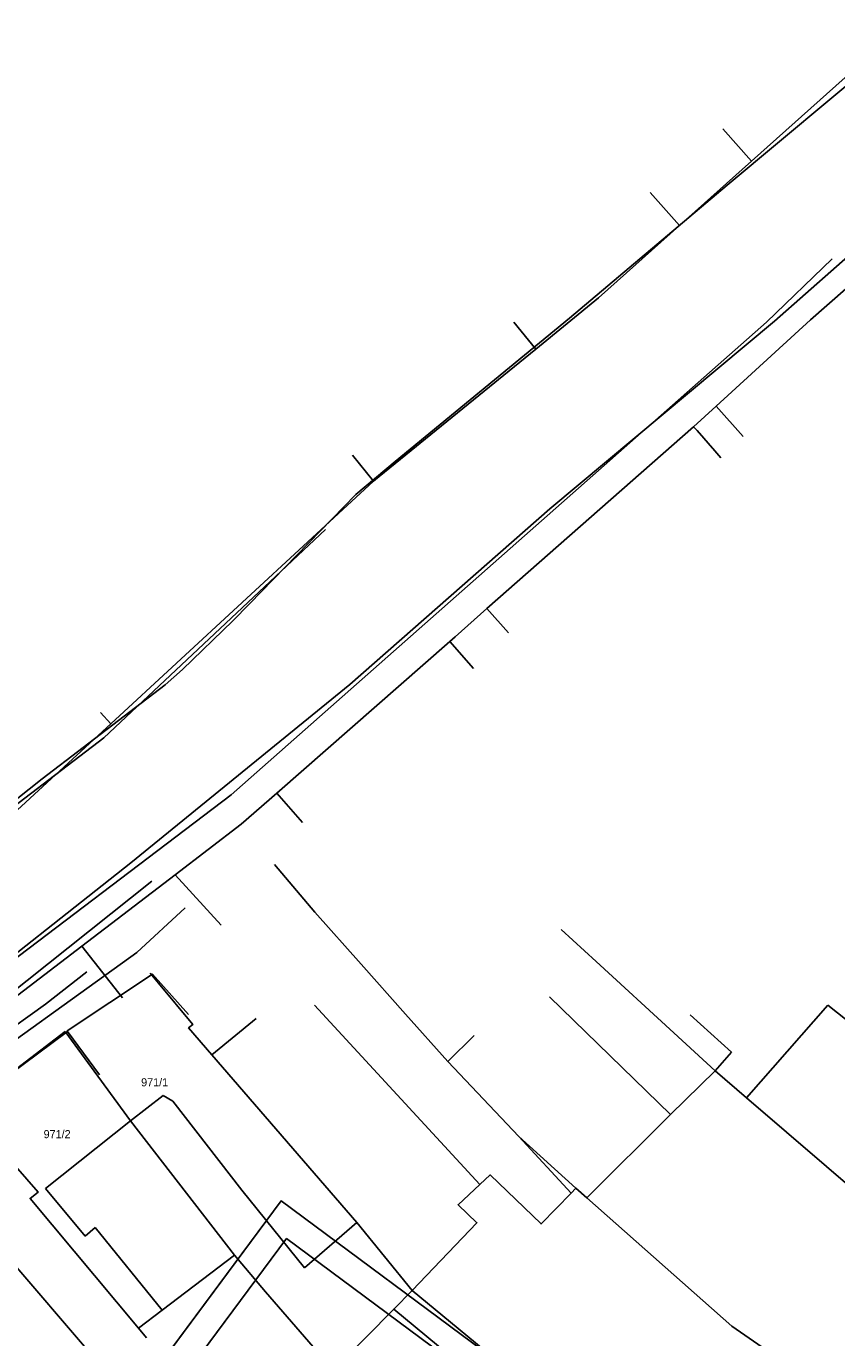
# Model space of a CAD drawing. Extents: x -601580 to 4, y -1204314 to 4.
# Drawn here: x -600328.4 to -600253, y -1203632.1 to -1203510.2 of the extents above; entities that cross this region are included whole.
import ezdxf

# ---------------------------------------------------------------- set-up
doc = ezdxf.new("R2010")
doc.units = 0
for name, color, linetype in [('00-INNOGY-NTL', 7, 'Continuous'), ('00-KN-HRANICE PARCEL', 7, 'Continuous'), ('00-KN-PARC. CISLA', 7, 'Continuous'), ('00-KN-VNITRNI KRESBA', 7, 'Continuous'), ('00-POLOHOPIS', 7, 'Continuous'), ('00-RAZÍTKO', 7, 'Continuous'), ('00-SITE KOM. KABEL', 7, 'Continuous'), ('00-VAK-KANAL-POTRUBI', 7, 'Continuous'), ('00-VAK-VODA-RAD IGIS', 7, 'Continuous')]:
    doc.layers.add(name, color=color, linetype=linetype)

msp = doc.modelspace()

# ---------------------------------------------------------------- linework, layer by layer
for points in [[(-600250.09, -1203790.76), (-600248.08, -1203792.25), (-600185.47, -1203707.9), (-600304.71, -1203619.39), (-600367.32, -1203703.74), (-600365.32, -1203705.23)], [(-600248.6, -1203788.76), (-600188.97, -1203708.42), (-600304.19, -1203622.89), (-600363.83, -1203703.23)]]:
    msp.add_lwpolyline(points)
at = {"layer": '00-INNOGY-NTL'}
for p, q in [((-600263.62, -1203519.71), (-600260.95, -1203522.7)), ((-600270.39, -1203525.61), (-600267.65, -1203528.68)), ((-600283.06, -1203537.66), (-600281.02, -1203540.17)), ((-600264.25, -1203545.48), (-600261.74, -1203548.3)), ((-600298.06, -1203550.05), (-600296.1, -1203552.46)), ((-600285.56, -1203564.3), (-600283.54, -1203566.56)), ((-600289.02, -1203567.37), (-600286.82, -1203569.89)), ((-600321.5, -1203573.97), (-600320.53, -1203575.02)), ((-600305.11, -1203581.46), (-600302.71, -1203584.2))]:
    msp.add_line(p, q, dxfattribs=at)
for points in [[(-600205, -1203493.2), (-600229.24, -1203514.46), (-600236.76, -1203520.87), (-600245.37, -1203528.6), (-600255.46, -1203537.45), (-600264.25, -1203545.48), (-600266.35, -1203547.39), (-600285.56, -1203564.3), (-600288.53, -1203566.94), (-600289.02, -1203567.37), (-600305.11, -1203581.46), (-600308.42, -1203584.35), (-600314.56, -1203589.05), (-600323.24, -1203595.69), (-600338.08, -1203607.03), (-600357.7, -1203622.04), (-600363.6, -1203626.55), (-600366.43, -1203628.72), (-600368.49, -1203630.18), (-600377.69, -1203636.35)], [(-600244.39, -1203507.91), (-600260.95, -1203522.7), (-600267.65, -1203528.68), (-600275.18, -1203535.41), (-600281.02, -1203540.17), (-600295.58, -1203552.03), (-600296.1, -1203552.46), (-600320.53, -1203575.02), (-600330.42, -1203584.14), (-600331.17, -1203584.64), (-600349.13, -1203596.9), (-600357.35, -1203602.5), (-600360.96, -1203604.97), (-600363.47, -1203606.94), (-600365.34, -1203608.52), (-600370.83, -1203612.98), (-600376.39, -1203617.5), (-600381.81, -1203622.65), (-600388.25, -1203628.77), (-600399.65, -1203639.6)], [(-600263.82, -1203550.28), (-600264.37, -1203549.65), (-600266.02, -1203547.76), (-600266.35, -1203547.39)], [(-600314.56, -1203589.05), (-600310.28, -1203593.73)], [(-600323.24, -1203595.69), (-600319.44, -1203600.5)]]:
    msp.add_lwpolyline(points, dxfattribs=at)
at = {"layer": '00-KN-HRANICE PARCEL'}
for p, q in [((-600253.86, -1203601.18), (-600261.43, -1203609.79)), ((-600241.72, -1203610.82), (-600253.86, -1203601.18)), ((-600268.5, -1203611.35), (-600264.34, -1203607.29)), ((-600261.43, -1203609.79), (-600264.34, -1203607.29)), ((-600249.22, -1203620.27), (-600261.43, -1203609.79)), ((-600276.27, -1203619.1), (-600268.5, -1203611.35)), ((-600276.27, -1203619.1), (-600277.29, -1203618.2)), ((-600262.78, -1203631.03), (-600276.27, -1203619.1)), ((-600231.37, -1203652.7), (-600262.78, -1203631.03))]:
    msp.add_line(p, q, dxfattribs=at)
for points in [[(-600468.32, -1203708.8), (-600459.02, -1203700.91), (-600447.7, -1203689.53), (-600417.71, -1203659.51), (-600398.8, -1203640.57), (-600381.76, -1203623.36), (-600376.64, -1203618.38), (-600366.85, -1203610.56), (-600358.79, -1203604.64), (-600335.27, -1203586.75), (-600326.92, -1203580.15), (-600315.47, -1203571.41), (-600313.87, -1203569.96), (-600309.19, -1203565.44), (-600307.64, -1203563.87), (-600297.75, -1203553.71), (-600294.09, -1203550.64), (-600277.89, -1203537.3), (-600263.22, -1203524.94), (-600248.8, -1203512.9), (-600231.21, -1203497.85)], [(-600468.32, -1203708.8), (-600459.02, -1203700.91), (-600447.7, -1203689.53), (-600417.71, -1203659.51), (-600398.8, -1203640.57), (-600381.76, -1203623.36), (-600376.64, -1203618.38), (-600366.85, -1203610.56), (-600358.79, -1203604.64), (-600335.27, -1203586.75), (-600326.92, -1203580.15), (-600315.47, -1203571.41), (-600313.87, -1203569.96), (-600309.19, -1203565.44), (-600307.64, -1203563.87), (-600297.75, -1203553.71), (-600294.09, -1203550.64), (-600277.89, -1203537.3), (-600263.22, -1203524.94), (-600248.8, -1203512.9), (-600231.21, -1203497.85)], [(-600253.46, -1203531.77), (-600259.57, -1203537.67), (-600309.35, -1203581.63), (-600334.21, -1203600.46), (-600346.34, -1203609.78), (-600356.33, -1203617.3), (-600362.86, -1203622.3), (-600365.25, -1203624.15), (-600378.09, -1203636.25), (-600381.77, -1203639.93), (-600406.92, -1203664.19), (-600424.21, -1203680.79), (-600450.71, -1203706.1), (-600456.83, -1203710.5), (-600463.46, -1203715.87), (-600472.33, -1203722.55), (-600482.23, -1203729.97), (-600500.93, -1203742.85), (-600516.74, -1203754.05)], [(-600277.29, -1203618.2), (-600282.58, -1203613.39), (-600289.19, -1203606.41), (-600293.12, -1203602.01), (-600297.26, -1203597.37), (-600301.58, -1203592.53), (-600305.33, -1203588.1)], [(-600264.34, -1203607.29), (-600268.17, -1203603.77), (-600275.4, -1203597.13), (-600278.66, -1203594.14)], [(-600316.89, -1203598.21), (-600316.12, -1203599.13), (-600312.91, -1203602.97), (-600313.31, -1203603.3), (-600311.15, -1203605.8), (-600297.66, -1203621.39), (-600292.5, -1203627.7)], [(-600334.26, -1203610.62), (-600330.24, -1203607.8), (-600324.77, -1203603.64)], [(-600324.77, -1203603.64), (-600318.71, -1203611.93), (-600309.05, -1203624.44)], [(-600317.23, -1203632.11), (-600317.98, -1203631.21), (-600328.05, -1203619.15), (-600327.31, -1203618.58), (-600334.26, -1203610.62)], [(-600277.29, -1203618.2), (-600277.74, -1203618.67), (-600280.53, -1203621.53), (-600285.27, -1203616.96), (-600286.23, -1203617.86), (-600288.25, -1203619.74), (-600286.49, -1203621.42), (-600292.5, -1203627.7)], [(-600309.05, -1203624.44), (-600306.14, -1203627.84), (-600301.72, -1203632.94)], [(-600292.5, -1203627.7), (-600273.6, -1203643.33), (-600268.62, -1203647.36)], [(-600299.45, -1203634.74), (-600294.22, -1203629.44), (-600274.9, -1203645.44), (-600277.9, -1203650.3), (-600272.7, -1203654.1), (-600268.62, -1203647.36)]]:
    msp.add_lwpolyline(points, dxfattribs=at)
at = {"layer": '00-KN-VNITRNI KRESBA'}
for p, q in [((-600268.5, -1203611.35), (-600279.75, -1203600.41)), ((-600301.6, -1203601.19), (-600286.23, -1203617.86)), ((-600307.01, -1203602.41), (-600311.15, -1203605.8)), ((-600262.81, -1203605.56), (-600266.66, -1203602.07)), ((-600286.75, -1203604.01), (-600289.19, -1203606.41)), ((-600264.34, -1203607.29), (-600262.81, -1203605.56)), ((-600318.71, -1203611.93), (-600315.67, -1203609.58)), ((-600315.67, -1203609.58), (-600314.77, -1203610.1)), ((-600314.77, -1203610.1), (-600308.36, -1203618.37)), ((-600326.61, -1203618.24), (-600318.71, -1203611.93)), ((-600277.74, -1203618.67), (-600282.58, -1203613.39)), ((-600322.92, -1203622.67), (-600326.61, -1203618.24)), ((-600308.36, -1203618.37), (-600302.52, -1203625.6)), ((-600320.91, -1203635.33), (-600333.17, -1203621.07)), ((-600302.52, -1203625.6), (-600297.66, -1203621.39)), ((-600321.99, -1203621.87), (-600322.92, -1203622.67)), ((-600315.77, -1203629.53), (-600321.99, -1203621.87)), ((-600315.77, -1203629.53), (-600309.05, -1203624.44)), ((-600294.22, -1203629.44), (-600292.5, -1203627.7)), ((-600317.98, -1203631.21), (-600315.77, -1203629.53))]:
    msp.add_line(p, q, dxfattribs=at)
at = {"layer": '00-POLOHOPIS'}
for points in [[(-600313.33, -1203602.04), (-600316.66, -1203598.31), (-600324.6, -1203603.58), (-600324.56, -1203603.63), (-600321.59, -1203607.65)], [(-600321.59, -1203607.65), (-600324.56, -1203603.63), (-600334.06, -1203610.66), (-600331.09, -1203614.68)]]:
    msp.add_lwpolyline(points, dxfattribs=at)
at = {"layer": '00-RAZÍTKO'}
for points in [[(-600492.55, -1203872.45), (-600304.71, -1203619.39), (-600185.47, -1203707.9), (-600373.31, -1203960.96)], [(-600489.05, -1203871.93), (-600304.19, -1203622.89), (-600188.97, -1203708.42), (-600373.82, -1203957.46)]]:
    msp.add_lwpolyline(points, close=True, dxfattribs=at)
at = {"layer": '00-SITE KOM. KABEL'}
for points in [[(-600403.75, -1203662.4), (-600400.59, -1203659.29), (-600391.04, -1203649.83), (-600378.25, -1203637.79), (-600376.97, -1203637.47), (-600375.66, -1203637.95), (-600375.36, -1203637.74), (-600369.01, -1203633.38), (-600361.52, -1203627.61), (-600348.82, -1203618.06), (-600335.53, -1203608.82), (-600318.11, -1203596.27), (-600313.64, -1203592.14)], [(-600340.39, -1203610.92), (-600334.37, -1203606.45), (-600331.13, -1203604.31), (-600326.62, -1203601.09), (-600322.78, -1203598.08)]]:
    msp.add_lwpolyline(points, dxfattribs=at)
at = {"layer": '00-VAK-KANAL-POTRUBI'}
msp.add_lwpolyline([(-600050.97, -1203361.35), (-600056.11, -1203364.51), (-600064.02, -1203370.42), (-600092.11, -1203393.9), (-600104.01, -1203403.74), (-600108.98, -1203407.93), (-600128.26, -1203424.41), (-600153.39, -1203444.9), (-600177.67, -1203465.59), (-600188.29, -1203475.02), (-600202.1, -1203487.14), (-600222.47, -1203504.81), (-600241.53, -1203522.33), (-600258.82, -1203537.58), (-600279.71, -1203555.04), (-600298.3, -1203571.36), (-600318.68, -1203587.96), (-600335.72, -1203601.41), (-600365.84, -1203625.25), (-600367.7, -1203623.11), (-600372.22, -1203617.99)], dxfattribs=at)
at = {"layer": '00-VAK-VODA-RAD IGIS'}
for points in [[(-600050.97, -1203361.35), (-600056.11, -1203364.51), (-600064.02, -1203370.42), (-600092.11, -1203393.9), (-600104.01, -1203403.74), (-600108.98, -1203407.93), (-600128.26, -1203424.41), (-600153.39, -1203444.9), (-600177.67, -1203465.59), (-600188.29, -1203475.02), (-600202.1, -1203487.14), (-600222.47, -1203504.81), (-600241.53, -1203522.33), (-600258.82, -1203537.58), (-600279.71, -1203555.04), (-600298.3, -1203571.36), (-600318.68, -1203587.96), (-600335.72, -1203601.41), (-600365.84, -1203625.25), (-600367.7, -1203623.11), (-600372.22, -1203617.99)], [(-600300.56, -1203556.96), (-600321.18, -1203576.33), (-600332.51, -1203584.93), (-600363.13, -1203608.16)], [(-600352.89, -1203617.46), (-600334.15, -1203603.51), (-600316.71, -1203589.64)]]:
    msp.add_lwpolyline(points, dxfattribs=at)

# ---------------------------------------------------------------- texts
at = {"layer": '00-KN-PARC. CISLA'}
for s, p in [('971/1', (-600317.72, -1203608.73)), ('971/2', (-600326.79, -1203613.55))]:
    msp.add_text(s, height=0.75, dxfattribs=at).set_placement(p)

doc.saveas('drawing.dxf')
